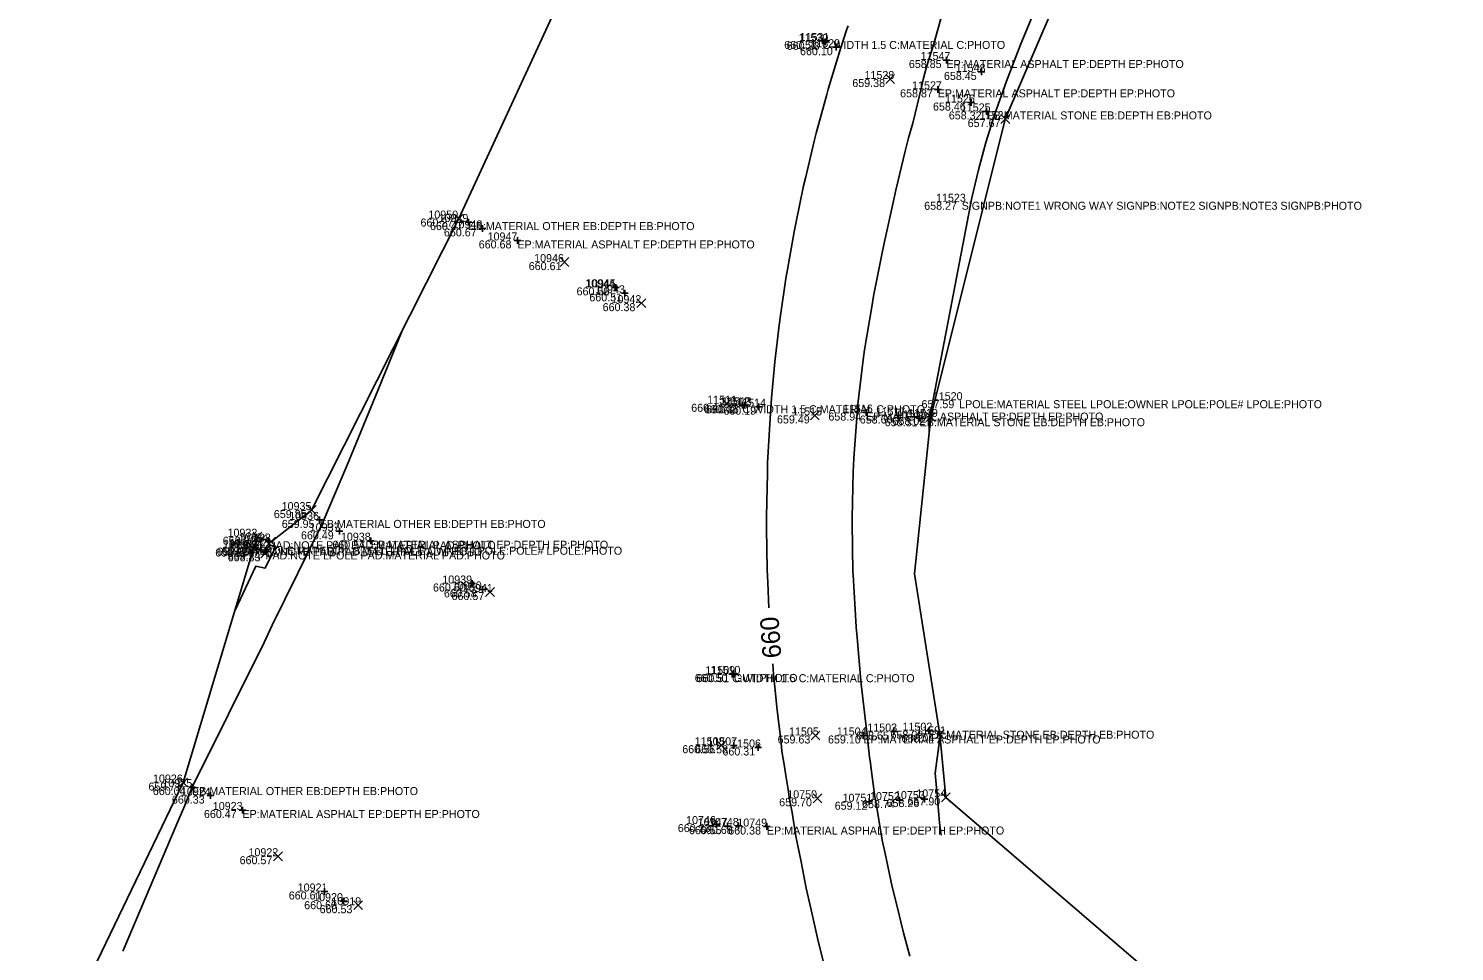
# Model space of a CAD drawing. Extents: x 2129350 to 2137777, y 657588 to 659885.
# Drawn here: x 2131824.8 to 2132038.5, y 658773.5 to 658911.9 of the extents above; entities that cross this region are included whole.
import ezdxf

# ---------------------------------------------------------------- set-up
doc = ezdxf.new("R2010")
doc.units = 0
for name, color, linetype in [('DT_X_Contour_Major', 7, 'Continuous'), ('DT_X_Contour_Minor', 7, 'Continuous'), ('DT_X_TIN_Hull', 7, 'Continuous'), ('SV_X_Random_Point', 7, 'Continuous'), ('SV_X_Shot_Marker', 7, 'Continuous'), ('SV_X_Text_Comment', 7, 'Continuous'), ('SV_X_Text_Elevation', 7, 'Continuous'), ('SV_X_Text_Name', 7, 'Continuous')]:
    doc.layers.add(name, color=color, linetype=linetype)

msp = doc.modelspace()

# ---------------------------------------------------------------- linework, layer by layer
at = {"layer": 'DT_X_Contour_Major'}
for points in [[(2131935.76, 658825), (2131935.58, 658828.8), (2131935.49, 658830.73), (2131935.42, 658836.97), (2131935.39, 658838.72), (2131935.54, 658845.19), (2131935.56, 658846.78), (2131935.96, 658853.44), (2131936.03, 658854.91), (2131936.17, 658856.46), (2131936.66, 658861.9), (2131937.31, 658867.43), (2131937.5, 658868.86), (2131938.31, 658874.43), (2131938.54, 658875.79), (2131939.53, 658881.4), (2131939.79, 658882.67), (2131940.96, 658888.32), (2131941.23, 658889.49), (2131942.59, 658895.2), (2131942.85, 658896.21), (2131944.42, 658902.01), (2131944.65, 658902.82), (2131946.45, 658908.73), (2131946.94, 658910.25), (2131947.46, 658911.81), (2131947.62, 658912.32)], [(2131838.92, 658773.53), (2131838.96, 658773.62), (2131846.88, 658792.38), (2131848.14, 658795.3), (2131849.31, 658798.12), (2131849.41, 658798.34), (2131860.09, 658819.81), (2131861.29, 658822.44), (2131868.92, 658837.91), (2131868.94, 658837.95), (2131872.46, 658846.34), (2131877.14, 658857.62), (2131880.73, 658866.49)], [(2131944.21, 658770.85), (2131943.03, 658775.47), (2131942.09, 658779.72), (2131941.33, 658783), (2131940.58, 658786.93), (2131939.79, 658790.79), (2131939.23, 658794.33), (2131938.85, 658796.31), (2131938.66, 658797.76), (2131938.28, 658799.89), (2131938.11, 658801.25), (2131937.72, 658803.53), (2131937.58, 658804.8), (2131936.96, 658810.11), (2131936.69, 658812.69), (2131936.47, 658815.03), (2131936.34, 658816.62)]]:
    msp.add_lwpolyline(points, dxfattribs=at)
at = {"layer": 'DT_X_Contour_Minor'}
for points in [[(2131976.2, 658915.99), (2131973.52, 658909.62), (2131971.36, 658904.04), (2131969.6, 658898.98), (2131968.3, 658894.82), (2131967.17, 658890.7), (2131966.17, 658886.52), (2131960.16, 658855.24), (2131960.05, 658854.73), (2131959.96, 658854.2), (2131959.89, 658853.64), (2131959.83, 658852.99), (2131959.79, 658852.19), (2131959.76, 658851.11)], [(2131961.69, 658913.91), (2131960.47, 658909.6), (2131959.38, 658906.18), (2131959.14, 658905.24), (2131958.91, 658904.29), (2131958.68, 658903.31), (2131957.33, 658897.72), (2131956.7, 658895.54), (2131956.18, 658893.51), (2131954.8, 658887.68), (2131954.38, 658885.83), (2131953.02, 658879.74), (2131952.68, 658878.04), (2131951.43, 658871.75), (2131951.17, 658870.17), (2131950.1, 658863.7), (2131949.91, 658862.23), (2131949.09, 658855.55), (2131948.97, 658854.23), (2131948.47, 658847.45), (2131948.43, 658846.42), (2131948.41, 658845.42), (2131948.23, 658838.5), (2131948.24, 658837.75), (2131948.36, 658830.43), (2131948.38, 658829.99), (2131948.83, 658822.19), (2131948.83, 658822.12), (2131948.97, 658820.59), (2131949.54, 658814.05), (2131949.58, 658813.58), (2131950.47, 658805.95), (2131950.55, 658805.5), (2131950.85, 658802.63), (2131950.94, 658802.08), (2131951.28, 658799.31), (2131951.64, 658796.68), (2131951.78, 658795.99), (2131952.76, 658790.2), (2131953.2, 658788.17), (2131954.26, 658783.17), (2131954.92, 658780.42), (2131955.96, 658776.29), (2131956.88, 658772.77)], [(2131855.72, 658824.69), (2131858.81, 658831.25), (2131860.22, 658830.97), (2131861.77, 658834.14), (2131860.87, 658834.46), (2131860.25, 658833.35), (2131859.51, 658833.62), (2131858.61, 658833.99), (2131858.89, 658834.86), (2131859.92, 658835.34), (2131859.94, 658835.37)], [(2131961.41, 658805.82), (2131960.7, 658800.23), (2131960.88, 658798.03), (2131961.01, 658796.49), (2131961.18, 658794.58), (2131961.35, 658792.8), (2131961.57, 658790.91)]]:
    msp.add_lwpolyline(points, dxfattribs=at)
at = {"layer": 'DT_X_TIN_Hull'}
for points in [[(2132053.67, 659085.37), (2132046.63, 659081.16), (2132039.73, 659076.73), (2132032.95, 659072.1), (2132012.97, 659058.27), (2131994.52, 659041.43), (2131988.53, 659035.88), (2131970.46, 659018.84), (2131944.75, 658984.52), (2131912.98, 658934.75), (2131889.27, 658883.41), (2131867.19, 658839.68), (2131861.11, 658834.94), (2131859.07, 658835.69), (2131858.49, 658833.92), (2131847.94, 658798.82), (2131824.75, 658750.64)], [(2132012.89, 658753.14), (2131962.28, 658796.59), (2131961.39, 658806.05), (2131957.61, 658830.14), (2131960.02, 658853.65), (2131971.2, 658898.33), (2131992.45, 658947.91), (2132014.16, 658979.13), (2132049.13, 659012.57), (2132080.74, 659033.53), (2132125.61, 659053.1), (2132213.88, 659062.89)]]:
    msp.add_lwpolyline(points, dxfattribs=at)
at = {"layer": 'SV_X_Random_Point'}
for p, q in [((2131953.28, 658903.67), (2131954.61, 658905.01)), ((2131953.28, 658905.01), (2131954.61, 658903.67)), ((2131970.53, 658897.67), (2131971.87, 658899)), ((2131970.53, 658899), (2131971.87, 658897.67)), ((2131888.6, 658882.74), (2131889.94, 658884.07)), ((2131888.6, 658884.07), (2131889.94, 658882.74)), ((2131904.44, 658876.21), (2131905.78, 658877.55)), ((2131904.44, 658877.55), (2131905.78, 658876.21)), ((2131915.96, 658870.05), (2131917.29, 658871.39)), ((2131915.96, 658871.39), (2131917.29, 658870.05)), ((2131928.79, 658854.97), (2131930.12, 658856.3)), ((2131928.79, 658856.3), (2131930.12, 658854.97)), ((2131941.98, 658853.21), (2131943.31, 658854.54)), ((2131941.98, 658854.54), (2131943.31, 658853.21)), ((2131959.35, 658852.98), (2131960.69, 658854.32)), ((2131959.35, 658854.32), (2131960.69, 658852.98)), ((2131866.53, 658839.01), (2131867.86, 658840.35)), ((2131866.53, 658840.35), (2131867.86, 658839.01)), ((2131858.41, 658835.02), (2131859.74, 658836.35)), ((2131858.41, 658836.35), (2131859.74, 658835.02)), ((2131860.44, 658834.27), (2131861.78, 658835.61)), ((2131860.44, 658835.61), (2131861.78, 658834.27)), ((2131857.83, 658833.25), (2131859.16, 658834.58)), ((2131857.83, 658834.58), (2131859.16, 658833.25)), ((2131859.59, 658832.54), (2131860.92, 658833.88)), ((2131859.59, 658833.88), (2131860.92, 658832.54)), ((2131893.27, 658826.72), (2131894.61, 658828.06)), ((2131893.27, 658828.06), (2131894.61, 658826.72)), ((2131942.08, 658805.21), (2131943.41, 658806.55)), ((2131942.08, 658806.55), (2131943.41, 658805.21)), ((2131960.72, 658805.39), (2131962.05, 658806.72)), ((2131960.72, 658806.72), (2131962.05, 658805.39)), ((2131927.96, 658803.75), (2131929.29, 658805.09)), ((2131927.96, 658805.09), (2131929.29, 658803.75)), ((2131847.27, 658798.16), (2131848.6, 658799.49)), ((2131847.27, 658799.49), (2131848.6, 658798.16)), ((2131942.37, 658795.8), (2131943.71, 658797.13)), ((2131942.37, 658797.13), (2131943.71, 658795.8)), ((2131961.62, 658795.92), (2131962.95, 658797.26)), ((2131961.62, 658797.26), (2131962.95, 658795.92)), ((2131861.5, 658787.1), (2131862.84, 658788.44)), ((2131861.5, 658788.44), (2131862.84, 658787.1)), ((2131873.5, 658779.76), (2131874.83, 658781.09)), ((2131873.5, 658781.09), (2131874.83, 658779.76))]:
    msp.add_line(p, q, dxfattribs=at)
at = {"layer": 'SV_X_Shot_Marker'}
for p, q in [((2131943.31, 658910.05), (2131944.31, 658910.05)), ((2131943.81, 658910.55), (2131943.81, 658909.55)), ((2131943.81, 658910.05), (2131943.81, 658910.05)), ((2131944.19, 658910.42), (2131944.19, 658909.42)), ((2131943.69, 658909.92), (2131944.69, 658909.92)), ((2131944.19, 658909.92), (2131944.19, 658909.92)), ((2131945.32, 658909.11), (2131946.32, 658909.11)), ((2131945.82, 658909.61), (2131945.82, 658908.61)), ((2131945.82, 658909.11), (2131945.82, 658909.11)), ((2131961.88, 658907.19), (2131962.88, 658907.19)), ((2131962.38, 658907.69), (2131962.38, 658906.69)), ((2131962.38, 658907.19), (2131962.38, 658907.19)), ((2131967.65, 658905.9), (2131967.65, 658904.9)), ((2131967.15, 658905.4), (2131968.15, 658905.4)), ((2131967.65, 658905.4), (2131967.65, 658905.4)), ((2131960.57, 658902.79), (2131961.57, 658902.79)), ((2131961.07, 658903.29), (2131961.07, 658902.29)), ((2131961.07, 658902.79), (2131961.07, 658902.79)), ((2131965.58, 658900.81), (2131966.58, 658900.81)), ((2131966.08, 658901.31), (2131966.08, 658900.31)), ((2131966.08, 658900.81), (2131966.08, 658900.81)), ((2131967.88, 658899.48), (2131968.88, 658899.48)), ((2131968.38, 658899.98), (2131968.38, 658898.98)), ((2131968.38, 658899.48), (2131968.38, 658899.48)), ((2131890.23, 658882.89), (2131891.23, 658882.89)), ((2131890.73, 658883.39), (2131890.73, 658882.39)), ((2131890.73, 658882.89), (2131890.73, 658882.89)), ((2131892.82, 658882.44), (2131892.82, 658881.44)), ((2131892.32, 658881.94), (2131893.32, 658881.94)), ((2131892.82, 658881.94), (2131892.82, 658881.94)), ((2131897.55, 658880.13), (2131898.55, 658880.13)), ((2131898.05, 658880.63), (2131898.05, 658879.63)), ((2131898.05, 658880.13), (2131898.05, 658880.13)), ((2131912.19, 658873.09), (2131913.19, 658873.09)), ((2131912.3, 658873.09), (2131913.3, 658873.09)), ((2131912.69, 658873.59), (2131912.69, 658872.59)), ((2131912.69, 658873.09), (2131912.69, 658873.09)), ((2131912.8, 658873.59), (2131912.8, 658872.59)), ((2131912.8, 658873.09), (2131912.8, 658873.09)), ((2131913.68, 658872.2), (2131914.68, 658872.2)), ((2131914.18, 658872.7), (2131914.18, 658871.7)), ((2131914.18, 658872.2), (2131914.18, 658872.2)), ((2131931.29, 658855.41), (2131932.29, 658855.41)), ((2131931.61, 658855.4), (2131932.61, 658855.4)), ((2131931.79, 658855.91), (2131931.79, 658854.91)), ((2131931.79, 658855.41), (2131931.79, 658855.41)), ((2131932.11, 658855.9), (2131932.11, 658854.9)), ((2131932.11, 658855.4), (2131932.11, 658855.4)), ((2131933.74, 658855.19), (2131934.74, 658855.19)), ((2131934.24, 658855.69), (2131934.24, 658854.69)), ((2131934.24, 658855.19), (2131934.24, 658855.19)), ((2131950.33, 658854.81), (2131950.33, 658853.81)), ((2131949.83, 658854.31), (2131950.83, 658854.31)), ((2131950.33, 658854.31), (2131950.33, 658854.31)), ((2131954.64, 658853.87), (2131955.64, 658853.87)), ((2131955.14, 658854.37), (2131955.14, 658853.37)), ((2131955.14, 658853.87), (2131955.14, 658853.87)), ((2131957.85, 658853.46), (2131958.85, 658853.46)), ((2131958.35, 658853.96), (2131958.35, 658852.96)), ((2131958.35, 658853.46), (2131958.35, 658853.46)), ((2131867.9, 658838.21), (2131868.9, 658838.21)), ((2131868.4, 658838.71), (2131868.4, 658837.71)), ((2131868.4, 658838.21), (2131868.4, 658838.21)), ((2131860.73, 658835.51), (2131860.73, 658834.51)), ((2131870.89, 658836.5), (2131871.89, 658836.5)), ((2131871.39, 658837), (2131871.39, 658836)), ((2131871.39, 658836.5), (2131871.39, 658836.5)), ((2131876.08, 658835.59), (2131876.08, 658834.59)), ((2131858.21, 658834.06), (2131859.21, 658834.06)), ((2131858.71, 658834.56), (2131858.71, 658833.56)), ((2131858.71, 658834.06), (2131858.71, 658834.06)), ((2131859.75, 658833.47), (2131860.75, 658833.47)), ((2131860.23, 658835.01), (2131861.23, 658835.01)), ((2131860.25, 658833.97), (2131860.25, 658832.97)), ((2131860.25, 658833.47), (2131860.25, 658833.47)), ((2131860.73, 658835.01), (2131860.73, 658835.01)), ((2131875.58, 658835.09), (2131876.58, 658835.09)), ((2131876.08, 658835.09), (2131876.08, 658835.09)), ((2131891.29, 658829.17), (2131891.29, 658828.17)), ((2131890.79, 658828.67), (2131891.79, 658828.67)), ((2131891.29, 658828.67), (2131891.29, 658828.67)), ((2131892.31, 658827.79), (2131893.31, 658827.79)), ((2131892.81, 658828.29), (2131892.81, 658827.29)), ((2131892.81, 658827.79), (2131892.81, 658827.79)), ((2131929.73, 658815.07), (2131930.73, 658815.07)), ((2131930.01, 658815.11), (2131931.01, 658815.11)), ((2131930.23, 658815.57), (2131930.23, 658814.57)), ((2131930.23, 658815.07), (2131930.23, 658815.07)), ((2131930.51, 658815.61), (2131930.51, 658814.61)), ((2131930.51, 658815.11), (2131930.51, 658815.11)), ((2131949.41, 658805.88), (2131950.41, 658805.88)), ((2131949.91, 658806.38), (2131949.91, 658805.38)), ((2131949.91, 658805.88), (2131949.91, 658805.88)), ((2131953.99, 658806.47), (2131954.99, 658806.47)), ((2131954.49, 658806.97), (2131954.49, 658805.97)), ((2131954.49, 658806.47), (2131954.49, 658806.47)), ((2131959.25, 658806.6), (2131960.25, 658806.6)), ((2131959.75, 658807.1), (2131959.75, 658806.1)), ((2131959.75, 658806.6), (2131959.75, 658806.6)), ((2131929.99, 658804.4), (2131930.99, 658804.4)), ((2131930.49, 658804.9), (2131930.49, 658803.9)), ((2131930.49, 658804.4), (2131930.49, 658804.4)), ((2131933.65, 658804.08), (2131934.65, 658804.08)), ((2131934.15, 658804.58), (2131934.15, 658803.58)), ((2131934.15, 658804.08), (2131934.15, 658804.08)), ((2131848.77, 658798.14), (2131849.77, 658798.14)), ((2131849.27, 658798.64), (2131849.27, 658797.64)), ((2131849.27, 658798.14), (2131849.27, 658798.14)), ((2131851.54, 658796.86), (2131852.54, 658796.86)), ((2131852.04, 658797.36), (2131852.04, 658796.36)), ((2131852.04, 658796.86), (2131852.04, 658796.86)), ((2131955.34, 658796.68), (2131955.34, 658795.68)), ((2131959.09, 658796.84), (2131959.09, 658795.84)), ((2131856.33, 658794.7), (2131857.33, 658794.7)), ((2131856.83, 658795.2), (2131856.83, 658794.2)), ((2131856.83, 658794.7), (2131856.83, 658794.7)), ((2131950.3, 658795.94), (2131951.3, 658795.94)), ((2131950.8, 658796.44), (2131950.8, 658795.44)), ((2131950.8, 658795.94), (2131950.8, 658795.94)), ((2131954.84, 658796.18), (2131955.84, 658796.18)), ((2131955.34, 658796.18), (2131955.34, 658796.18)), ((2131958.59, 658796.34), (2131959.59, 658796.34)), ((2131959.09, 658796.34), (2131959.09, 658796.34)), ((2131927.36, 658792.59), (2131928.36, 658792.59)), ((2131927.86, 658793.09), (2131927.86, 658792.09)), ((2131927.86, 658792.59), (2131927.86, 658792.59)), ((2131929.53, 658792.77), (2131929.53, 658791.77)), ((2131931.22, 658792.81), (2131931.22, 658791.81)), ((2131935.46, 658792.72), (2131935.46, 658791.72)), ((2131929.03, 658792.27), (2131930.03, 658792.27)), ((2131929.53, 658792.27), (2131929.53, 658792.27)), ((2131930.72, 658792.31), (2131931.72, 658792.31)), ((2131931.22, 658792.31), (2131931.22, 658792.31)), ((2131934.96, 658792.22), (2131935.96, 658792.22)), ((2131935.46, 658792.22), (2131935.46, 658792.22)), ((2131868.62, 658782.48), (2131869.62, 658782.48)), ((2131869.12, 658782.98), (2131869.12, 658781.98)), ((2131869.12, 658782.48), (2131869.12, 658782.48)), ((2131871.48, 658781.03), (2131872.48, 658781.03)), ((2131871.98, 658781.53), (2131871.98, 658780.53)), ((2131871.98, 658781.03), (2131871.98, 658781.03))]:
    msp.add_line(p, q, dxfattribs=at)

# ---------------------------------------------------------------- texts
at = {"layer": 'DT_X_Contour_Major'}
msp.add_text('660', height=2.8, rotation=93.9934, dxfattribs=at).set_placement((2131937.63, 658817.56))
at = {"layer": 'SV_X_Text_Comment'}
for s, p in [('C:WIDTH 1.5 C:MATERIAL C:PHOTO', (2131943.81, 658908.85)), ('EP:MATERIAL ASPHALT EP:DEPTH EP:PHOTO', (2131962.38, 658905.99)), ('EP:MATERIAL ASPHALT EP:DEPTH EP:PHOTO', (2131961.07, 658901.59)), ('EB:MATERIAL STONE EB:DEPTH EB:PHOTO', (2131968.38, 658898.28)), ('SIGNPB:NOTE1 WRONG WAY SIGNPB:NOTE2 SIGNPB:NOTE3 SIGNPB:PHOTO', (2131964.66, 658884.73)), ('EB:MATERIAL OTHER EB:DEPTH EB:PHOTO', (2131890.73, 658881.68)), ('EP:MATERIAL ASPHALT EP:DEPTH EP:PHOTO', (2131898.05, 658878.93)), ('C:WIDTH 1.5 C:MATERIAL C:PHOTO', (2131931.79, 658854.21)), ('LPOLE:MATERIAL STEEL LPOLE:OWNER LPOLE:POLE# LPOLE:PHOTO', (2131964.28, 658854.97)), ('EP:MATERIAL ASPHALT EP:DEPTH EP:PHOTO', (2131950.33, 658853.11)), ('EB:MATERIAL STONE EB:DEPTH EB:PHOTO', (2131958.35, 658852.26)), ('EB:MATERIAL OTHER EB:DEPTH EB:PHOTO', (2131868.4, 658837.01)), ('PAD:NOTE PAD PAD:MATERIAL PAD:PHOTO', (2131858.71, 658832.86)), ('LPOLE:MATERIAL STEEL LPOLE:OWNER LPOLE:POLE# LPOLE:PHOTO', (2131859.35, 658832.99)), ('PAD:NOTE LPOLE PAD:MATERIAL PAD:PHOTO', (2131860.25, 658832.28)), ('PAD:NOTE PAD PAD:MATERIAL PAD:PHOTO', (2131860.73, 658833.81)), ('EP:MATERIAL ASPHALT EP:DEPTH EP:PHOTO', (2131876.08, 658833.89)), ('C:WIDTH 1.5 C:MATERIAL C:PHOTO', (2131930.23, 658813.87)), ('GUT:PHOTO', (2131930.51, 658813.91)), ('EP:MATERIAL ASPHALT EP:DEPTH EP:PHOTO', (2131949.91, 658804.68)), ('EB:MATERIAL STONE EB:DEPTH EB:PHOTO', (2131959.75, 658805.4)), ('EB:MATERIAL OTHER EB:DEPTH EB:PHOTO', (2131849.27, 658796.94)), ('EP:MATERIAL ASPHALT EP:DEPTH EP:PHOTO', (2131856.83, 658793.5)), ('EP:MATERIAL ASPHALT EP:DEPTH EP:PHOTO', (2131935.46, 658791.02))]:
    msp.add_text(s, height=1.2, dxfattribs=at).set_placement(p)
at = {"layer": 'SV_X_Text_Elevation'}
for s, p in [('660.52', (2131938.05, 658908.85)), ('660.23', (2131938.43, 658908.72)), ('660.10', (2131940.42, 658907.91)), ('658.85', (2131956.74, 658905.99)), ('659.38', (2131948.26, 658903.14)), ('658.45', (2131962, 658904.2)), ('658.87', (2131955.43, 658901.59)), ('658.46', (2131960.36, 658899.61)), ('658.32', (2131962.73, 658898.28)), ('657.67', (2131965.56, 658897.13)), ('658.27', (2131959.04, 658884.73)), ('660.27', (2131883.52, 658882.21)), ('660.47', (2131884.94, 658881.68)), ('660.67', (2131887.03, 658880.74)), ('660.68', (2131892.25, 658878.93)), ('660.61', (2131899.75, 658875.68)), ('660.52', (2131906.92, 658871.89)), ('660.50', (2131906.92, 658871.89)), ('660.51', (2131908.84, 658871)), ('660.38', (2131910.83, 658869.52)), ('660.41', (2131924.11, 658854.43)), ('660.42', (2131926.02, 658854.21)), ('660.35', (2131926.32, 658854.2)), ('660.19', (2131928.93, 658853.99)), ('657.59', (2131958.64, 658854.97)), ('659.49', (2131936.97, 658852.68)), ('658.94', (2131944.68, 658853.11)), ('658.60', (2131949.38, 658852.67)), ('658.31', (2131953.12, 658852.26)), ('658.02', (2131954.28, 658852.45)), ('659.85', (2131861.53, 658838.48)), ('659.95', (2131862.72, 658837.01)), ('658.81', (2131853.87, 658834.49)), ('660.49', (2131865.6, 658835.3)), ('658.80', (2131852.75, 658832.72)), ('659.26', (2131852.99, 658832.86)), ('659.25', (2131853.71, 658832.99)), ('659.24', (2131854.62, 658832.28)), ('658.83', (2131854.62, 658832.01)), ('659.26', (2131855.02, 658833.81)), ('659.12', (2131855.93, 658833.74)), ('660.57', (2131870.31, 658833.89)), ('660.60', (2131885.39, 658827.47)), ('660.58', (2131887.03, 658826.6)), ('660.57', (2131888.17, 658826.19)), ('660.50', (2131924.64, 658813.91)), ('660.51', (2131924.89, 658813.87)), ('659.63', (2131937.06, 658804.68)), ('659.10', (2131944.62, 658804.68)), ('658.65', (2131948.83, 658805.27)), ('658.09', (2131953.99, 658805.4)), ('658.04', (2131955.64, 658804.85)), ('660.56', (2131922.77, 658803.22)), ('660.58', (2131924.71, 658803.2)), ('660.31', (2131928.79, 658802.88)), ('659.71', (2131842.73, 658797.62)), ('660.04', (2131843.39, 658796.94)), ('660.33', (2131846.25, 658795.66)), ('660.47', (2131851.05, 658793.5)), ('659.70', (2131937.3, 658795.26)), ('659.12', (2131945.62, 658794.74)), ('658.74', (2131949.73, 658794.98)), ('658.26', (2131953.4, 658795.14)), ('657.90', (2131956.54, 658795.39)), ('660.23', (2131922.1, 658791.39)), ('660.55', (2131923.76, 658791.07)), ('660.68', (2131925.41, 658791.11)), ('660.38', (2131929.66, 658791.02)), ('660.57', (2131856.4, 658786.57)), ('660.61', (2131863.77, 658781.28)), ('660.60', (2131866.08, 658779.82)), ('660.53', (2131868.4, 658779.22))]:
    msp.add_text(s, height=1.2, dxfattribs=at).set_placement(p)
at = {"layer": 'SV_X_Text_Name'}
for s, p in [('11530', (2131940.2, 658909.92)), ('11531', (2131940.36, 658910.05)), ('11529', (2131941.97, 658909.11)), ('11547', (2131958.5, 658907.19)), ('11548', (2131963.77, 658905.4)), ('11528', (2131950.09, 658904.34)), ('11527', (2131957.23, 658902.79)), ('11526', (2131962.16, 658900.81)), ('11525', (2131964.53, 658899.48)), ('11524', (2131967.36, 658898.33)), ('11523', (2131960.82, 658885.93)), ('10950', (2131884.7, 658883.41)), ('10949', (2131886.24, 658882.89)), ('10948', (2131888.33, 658881.94)), ('10947', (2131893.58, 658880.13)), ('10946', (2131900.56, 658876.88)), ('10944', (2131908.22, 658873.09)), ('10945', (2131908.32, 658873.09)), ('10943', (2131909.7, 658872.2)), ('10942', (2131912.16, 658870.72)), ('11511', (2131926.5, 658855.64)), ('11512', (2131928.41, 658855.41)), ('11513', (2131928.72, 658855.4)), ('11520', (2131960.33, 658856.17)), ('11514', (2131930.86, 658855.19)), ('11515', (2131939.25, 658853.88)), ('11516', (2131946.86, 658854.31)), ('11517', (2131951.75, 658853.87)), ('11518', (2131954.95, 658853.46)), ('11519', (2131956.62, 658853.65)), ('10935', (2131862.7, 658839.68)), ('10936', (2131863.84, 658838.21)), ('10937', (2131866.91, 658836.5)), ('10932', (2131854.59, 658835.69)), ('10931', (2131854.66, 658834.06)), ('10927', (2131854.9, 658834.19)), ('10934', (2131856.26, 658835.01)), ('10933', (2131856.62, 658834.94)), ('10938', (2131871.59, 658835.09)), ('10930', (2131853.9, 658833.92)), ('10928', (2131855.79, 658833.47)), ('10929', (2131855.8, 658833.21)), ('10939', (2131886.79, 658828.67)), ('10940', (2131888.23, 658827.79)), ('10941', (2131889.9, 658827.39)), ('11509', (2131926.24, 658815.07)), ('11510', (2131927.02, 658815.11)), ('11503', (2131950.51, 658806.47)), ('11502', (2131955.79, 658806.6)), ('11508', (2131924.64, 658804.42)), ('11507', (2131926.52, 658804.4)), ('11506', (2131930.1, 658804.08)), ('11505', (2131938.77, 658805.88)), ('11504', (2131945.94, 658805.88)), ('11501', (2131957.85, 658806.05)), ('10926', (2131843.41, 658798.82)), ('10925', (2131844.82, 658798.14)), ('10924', (2131847.6, 658796.86)), ('10750', (2131938.51, 658796.46)), ('10751', (2131946.8, 658795.94)), ('10752', (2131950.92, 658796.18)), ('10753', (2131954.66, 658796.34)), ('10754', (2131957.86, 658796.59)), ('10923', (2131852.38, 658794.7)), ('10746', (2131923.34, 658792.59)), ('10747', (2131925.09, 658792.27)), ('10748', (2131926.77, 658792.31)), ('10749', (2131931.02, 658792.22)), ('10922', (2131857.73, 658787.77)), ('10921', (2131865.11, 658782.48)), ('10920', (2131867.43, 658781.03)), ('10919', (2131870.16, 658780.42))]:
    msp.add_text(s, height=1.2, dxfattribs=at).set_placement(p)

doc.saveas('drawing.dxf')
